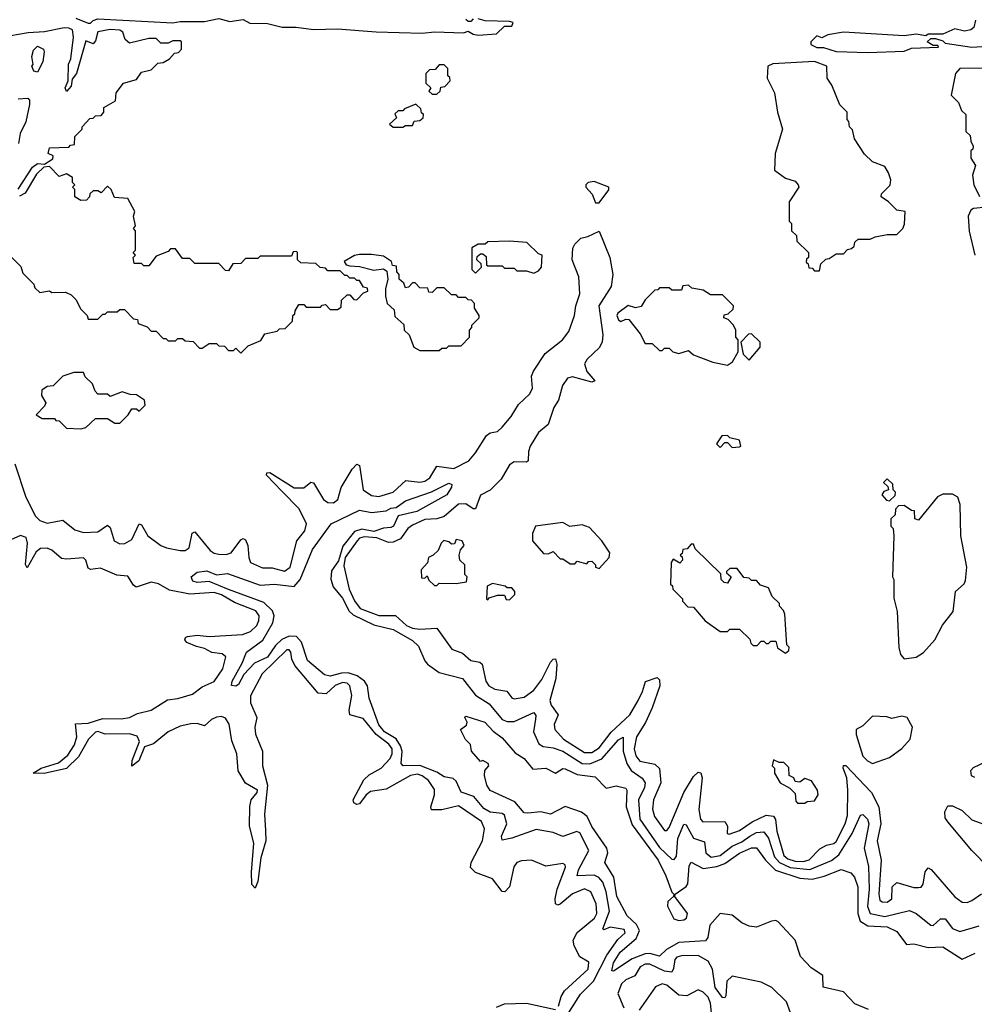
# Model space of a CAD drawing. Extents: x 2472589 to 2662339, y 701009 to 849030.
# Tile 400 of 406: x 2648752 to 2652695, y 760920 to 764987. Entities that reach past the tile are written whole.
import ezdxf

# ---------------------------------------------------------------- set-up
doc = ezdxf.new("R2010")
doc.units = 0

msp = doc.modelspace()

# ---------------------------------------------------------------- linework, layer by layer
at = {"layer": '0CON05XD'}
for points in [[(2648983.8, 764993.8), (2649035, 764972.5), (2649045, 764972.5), (2649055.8, 764984.2), (2649075, 764990), (2649385, 764974.3), (2649415, 764980), (2649515, 764980), (2649575, 764992.5), (2649619.3, 764979.3), (2649675, 764987.5), (2649702.5, 764972.5), (2649775, 764971.2), (2649836.4, 764956.4), (2649893.9, 764956.1), (2649965, 764946.2), (2650065, 764950), (2650225, 764936.7), (2650415, 764931.4), (2650465, 764936.7), (2650585, 764933.3), (2650605, 764940), (2650625, 764927.5), (2650645, 764923.8), (2650721.7, 764928.3), (2650755, 764960), (2650785, 764960), (2650790, 764975), (2650775, 764980), (2650675, 764982.5), (2650645, 764990)], [(2650625, 764990), (2650615, 764980), (2650605, 764980), (2650595, 764987.5)], [(2652700, 764985), (2652692.5, 764955), (2652680, 764945), (2652655, 764940), (2652615, 764950), (2652565, 764927.5), (2652505, 764926.7), (2652495, 764920), (2652455, 764927.5), (2652405, 764920), (2652155, 764936.2), (2652090, 764925), (2652065, 764912.5), (2652045, 764920), (2652020, 764895), (2652020, 764885), (2652045, 764872.5), (2652071.7, 764871.7), (2652125, 764856.2), (2652255, 764851.9), (2652405, 764857.5), (2652435, 764870), (2652547, 764873), (2652545, 764880), (2652525, 764880), (2652500, 764895), (2652515, 764910), (2652535, 764910), (2652565, 764900), (2652575, 764890), (2652685, 764873.3), (2652726.1, 764876.1)], [(2648745, 764287.5), (2648805, 764377.5), (2648825, 764392.5), (2648855, 764390), (2648888.3, 764411.7), (2648890, 764425), (2648870, 764435), (2648875, 764457.5), (2648955, 764460), (2648961.7, 764468.3), (2648978.3, 764471.7), (2648980, 764505), (2649010, 764535), (2649010, 764545), (2649041.7, 764578.3), (2649055, 764580), (2649065, 764590), (2649088.3, 764591.7), (2649100, 764605), (2649100, 764625), (2649148.3, 764651.7), (2649150, 764685), (2649180, 764725), (2649235, 764740), (2649255, 764770), (2649295, 764780), (2649323, 764807), (2649345, 764810), (2649370, 764825), (2649391.7, 764848.3), (2649408.3, 764851.7), (2649420, 764865), (2649420, 764895), (2649415, 764900), (2649385, 764900), (2649365, 764890), (2649335, 764890), (2649315, 764910), (2649285, 764910), (2649205, 764890), (2649187.5, 764905), (2649177.5, 764935), (2649165, 764943.3), (2649125, 764946), (2649075, 764937.5), (2649065, 764900), (2649055, 764887.5), (2649025, 764900), (2648986.2, 764765), (2648968.3, 764741.7), (2648965, 764712.5), (2648945, 764690), (2648940, 764705), (2648952.5, 764735), (2648953, 764803), (2648962.5, 764825), (2648974, 764915), (2648970, 764945), (2648955, 764952), (2648935, 764953.8), (2648855, 764936.7), (2648787, 764933), (2648675, 764913.8)], [(2648825, 764770), (2648810, 764775), (2648802.5, 764795), (2648807.5, 764802.5), (2648802.5, 764835), (2648808.3, 764861.7), (2648825, 764877.5), (2648850, 764865), (2648852.5, 764855), (2648847, 764813), (2648825, 764770)], [(2652055, 763950), (2652061.7, 763978.3), (2652081.7, 763998.3), (2652095, 764000), (2652125, 764020), (2652155, 764020), (2652171.7, 764038.3), (2652188.3, 764041.7), (2652198.3, 764051.7), (2652201.7, 764068.3), (2652215, 764080), (2652265, 764080), (2652285, 764090), (2652335, 764100), (2652375, 764100), (2652400, 764125), (2652407, 764143), (2652410, 764195), (2652375, 764200), (2652340, 764235), (2652310, 764255), (2652311.7, 764268.3), (2652347, 764303), (2652350, 764325), (2652340, 764355), (2652325, 764380), (2652275, 764400), (2652241.7, 764431.7), (2652200, 764495), (2652191.7, 764531.7), (2652180, 764545), (2652177, 764567), (2652170, 764575), (2652170, 764605), (2652140, 764635), (2652107, 764717), (2652087.5, 764745), (2652086.2, 764795), (2652035, 764814), (2651862.5, 764805), (2651842.5, 764795), (2651840, 764745), (2651870, 764685), (2651882.5, 764605), (2651902.5, 764535), (2651872.5, 764435), (2651870, 764365), (2651915, 764332.5), (2651955, 764320), (2651967.5, 764305), (2651970, 764295), (2651930, 764235), (2651930, 764155), (2651940, 764145), (2651940, 764115), (2651960, 764095), (2651961.7, 764071.7), (2652010, 764025), (2652010, 764005), (2652001.7, 763998.3), (2652000, 763985), (2652008.3, 763978.3), (2652011.7, 763961.7), (2652025, 763960), (2652035, 763950), (2652055, 763950)], [(2650475, 764680), (2650488.3, 764691.7), (2650491.7, 764708.3), (2650508.3, 764711.7), (2650530, 764735), (2650528.3, 764748.3), (2650520, 764755), (2650520, 764785), (2650505, 764800), (2650485, 764800), (2650468.3, 764781.7), (2650445, 764780), (2650430, 764765), (2650430, 764725), (2650450, 764705), (2650441.7, 764691.7), (2650455, 764680), (2650475, 764680)], [(2652735, 764787.3), (2652635, 764785.5), (2652617.5, 764765), (2652600, 764675), (2652630, 764645), (2652641.7, 764611.7), (2652660, 764595), (2652660, 764525), (2652678.3, 764508.3), (2652680, 764485), (2652690, 764465), (2652688.3, 764451.7), (2652680, 764445), (2652680, 764415), (2652700, 764385), (2652687.5, 764345), (2652692.5, 764305), (2652717, 764257)], [(2648745, 764660), (2648785, 764662.5), (2648792.5, 764655), (2648793, 764637), (2648776.7, 764565), (2648753.6, 764516.4), (2648746.7, 764475)], [(2650335, 764542.5), (2650345, 764550), (2650375, 764550), (2650381.7, 764568.3), (2650405, 764570), (2650418.3, 764581.7), (2650420, 764595), (2650411.7, 764601.7), (2650408.3, 764618.3), (2650388.3, 764638.3), (2650341.7, 764618.3), (2650335, 764610), (2650315, 764610), (2650301.7, 764598.3), (2650308.3, 764581.7), (2650280, 764555), (2650295, 764542.5), (2650335, 764542.5)], [(2648720, 764005), (2648757, 763967), (2648765, 763940), (2648810, 763895), (2648815, 763880), (2648835, 763860), (2648875, 763867.5), (2648885, 763860), (2648941.7, 763861.7), (2648965, 763850), (2648985, 763830), (2649003, 763793), (2649030, 763765), (2649035, 763750), (2649075, 763750), (2649095, 763770), (2649105, 763770), (2649115, 763780), (2649155, 763780), (2649165, 763790), (2649185, 763790), (2649221.7, 763751.7), (2649238.3, 763748.3), (2649241.7, 763731.7), (2649278.3, 763718.3), (2649295, 763700), (2649315, 763700), (2649345, 763670), (2649355, 763670), (2649365, 763660), (2649395, 763660), (2649405, 763670), (2649425, 763670), (2649435, 763660), (2649468.3, 763658.3), (2649495, 763630), (2649505, 763630), (2649535, 763650), (2649565, 763650), (2649575, 763640), (2649598.3, 763638.3), (2649615, 763620), (2649635, 763620), (2649645, 763630), (2649665, 763610), (2649695, 763640), (2649748.3, 763661.7), (2649765, 763690), (2649815, 763700), (2649825, 763710), (2649848.3, 763711.7), (2649878.3, 763741.7), (2649880, 763765), (2649888.3, 763771.7), (2649890, 763785), (2649905, 763810), (2649925, 763810), (2649935, 763800), (2649995, 763800), (2650001.7, 763808.3), (2650015, 763810), (2650035, 763790), (2650065, 763790), (2650080, 763800), (2650081.7, 763828.3), (2650105, 763850), (2650115, 763850), (2650131.7, 763831.7), (2650145, 763830), (2650171.7, 763858.3), (2650190, 763865), (2650188.3, 763878.3), (2650171.7, 763881.7), (2650155, 763910), (2650145, 763910), (2650135, 763920), (2650115, 763920), (2650105, 763930), (2650095, 763930), (2650075, 763950), (2650025, 763950), (2650015, 763960), (2649993, 763963), (2649975, 763980), (2649913, 763983), (2649900, 763995), (2649900, 764025), (2649895, 764030), (2649881.7, 764028.3), (2649875, 764010), (2649745, 764010), (2649735, 764000), (2649685, 764000), (2649665, 763980), (2649631.7, 763978.3), (2649615, 763950), (2649601.7, 763951.7), (2649575, 763980), (2649475, 763980), (2649455, 764000), (2649425, 764000), (2649395, 764040), (2649375, 764040), (2649365, 764030), (2649315, 764010), (2649285, 763970), (2649265, 763970), (2649255, 763980), (2649225, 763980), (2649220, 764005), (2649230, 764015), (2649220, 764025), (2649230, 764035), (2649230, 764115), (2649222.5, 764125), (2649230, 764135), (2649222.5, 764175), (2649227.5, 764195), (2649198.3, 764248.3), (2649143, 764253), (2649130, 764285), (2649115, 764300), (2649088.3, 764271.7), (2649075, 764280), (2649055, 764280), (2649041.7, 764268.3), (2649040, 764255), (2649028.3, 764241.7), (2649005, 764240), (2648980, 764255), (2648980, 764285), (2648970, 764295), (2648980, 764305), (2648970, 764315), (2648970, 764335), (2648945, 764350), (2648915, 764340), (2648875, 764380), (2648851.7, 764378.3), (2648820.7, 764349.3), (2648775, 764270), (2648751.7, 764258.3)], [(2651130, 764230), (2651145, 764231.2), (2651185, 764283.8), (2651185.7, 764295.7), (2651125, 764318.8), (2651100, 764315), (2651090, 764305), (2651090, 764295), (2651117, 764267), (2651130, 764230)], [(2652745, 764213.3), (2652692.3, 764207.7), (2652680, 764200), (2652670, 764175), (2652673.6, 764113.6), (2652697.5, 764015)], [(2648732, 763152), (2648777.2, 763015), (2648816.9, 762936.9), (2648835, 762918.7), (2648865, 762906.7), (2648929.6, 762919.6), (2648979.9, 762879.9), (2649015, 762868.4), (2649075, 762871.2), (2649115, 762899.2), (2649125, 762888.8), (2649142.5, 762835), (2649165, 762821.6), (2649186.6, 762823.4), (2649215, 762840), (2649245, 762904), (2649255, 762900), (2649281.8, 762855), (2649335, 762815.3), (2649358, 762805), (2649415, 762794.6), (2649435.4, 762794.6), (2649451.4, 762805), (2649463.8, 762866.2), (2649475, 762872), (2649538.2, 762795), (2649555, 762783.3), (2649575, 762779.1), (2649605, 762777.8), (2649624.7, 762785.3), (2649665, 762838.8), (2649675, 762844), (2649685, 762838.8), (2649694.5, 762815), (2649697.7, 762765), (2649705.6, 762745), (2649755, 762722.5), (2649795, 762722.7), (2649845, 762709.2), (2649868.5, 762725), (2649897.3, 762835), (2649930, 762875), (2649937.1, 762905), (2649906.7, 762966.7), (2649835, 763040), (2649772, 763105), (2649772.5, 763115), (2649785, 763117.1), (2649885, 763053.1), (2649925, 763052.9), (2649955, 763076), (2649965, 763074), (2650007.1, 763005), (2650025, 762992.2), (2650048.7, 762991.3), (2650065.8, 763005), (2650079.6, 763055), (2650125, 763130), (2650145, 763151.2), (2650155.6, 763145.6), (2650170, 763045), (2650205, 763021.1), (2650235, 763018), (2650295, 763035.6), (2650346.4, 763083.6), (2650405, 763076.8), (2650425, 763080.8), (2650446, 763095), (2650475, 763142.9), (2650545, 763133.6), (2650607.2, 763165), (2650635, 763197.7), (2650680.5, 763269.5), (2650695, 763280.4), (2650725, 763286.2), (2650745, 763303.8), (2650782.6, 763347.4), (2650812.9, 763397), (2650859.1, 763440.9), (2650870, 763465), (2650866.1, 763515), (2650873.8, 763535), (2650922.4, 763607.6), (2650994.6, 763665), (2651020.7, 763699.3), (2651043.6, 763765), (2651048.5, 763805), (2651065.5, 763855), (2651061.1, 763925), (2651033.6, 763995), (2651037.3, 764042.7), (2651045, 764060), (2651070, 764085), (2651098.8, 764091.2), (2651145, 764113.3), (2651190, 764005), (2651201.5, 763935), (2651195.5, 763885), (2651143.6, 763805), (2651161.1, 763685), (2651158, 763655), (2651145, 763631.1), (2651096, 763585), (2651084.7, 763565), (2651094.1, 763534.1), (2651127.5, 763495), (2651115, 763490), (2651035, 763511.8), (2651015, 763506.9), (2650993.5, 763476.5), (2650976.8, 763415), (2650958.3, 763385), (2650934.6, 763315), (2650895, 763282.4), (2650860.4, 763225), (2650852.9, 763202.9), (2650852, 763165), (2650845, 763159.2), (2650795, 763160), (2650775, 763148.2), (2650741.1, 763088.9), (2650695.8, 763044.2), (2650655, 763023.5), (2650635, 762966.7), (2650625, 762967.1), (2650595, 762986.7), (2650565, 762985.2), (2650505.4, 762934.6), (2650475, 762925.6), (2650425, 762922.6), (2650375, 762899.3), (2650355, 762884.7), (2650325, 762842.5), (2650295, 762828.8), (2650275, 762827.4), (2650227.3, 762847.3), (2650175, 762851), (2650155.3, 762845), (2650145.9, 762835), (2650096.6, 762765), (2650091.2, 762731.2), (2650112.9, 762635), (2650135, 762586.9), (2650158.5, 762555), (2650235, 762525.9), (2650304.6, 762525.4), (2650349.2, 762485), (2650375, 762473.8), (2650405, 762469.2), (2650475, 762472.9), (2650536.5, 762386.5), (2650580.6, 762370.6), (2650615, 762340.6), (2650653.2, 762333.2), (2650662.5, 762325), (2650676.7, 762255), (2650689.2, 762235), (2650715, 762222.1), (2650763.5, 762213.5), (2650785, 762186.2), (2650795, 762182), (2650835, 762188.2), (2650875, 762217.5), (2650909, 762261), (2650945, 762333.8), (2650955, 762346), (2650965, 762346.7), (2650970, 762325), (2650966.9, 762265), (2650941.8, 762175), (2650947.3, 762155), (2650975.6, 762115), (2650959.5, 762075), (2650962.5, 762055), (2650998.2, 762015), (2651085, 761960.3), (2651115, 761959.5), (2651145, 761979.7), (2651195.4, 762044.6), (2651272.1, 762115), (2651306.5, 762175), (2651325, 762211.4), (2651336.4, 762253.6), (2651385, 762270), (2651395, 762260), (2651396.2, 762235), (2651364.1, 762145), (2651336.6, 762083.4), (2651299.4, 762025), (2651289.5, 761975), (2651296.4, 761946.4), (2651314, 761924), (2651375, 761911.2), (2651394, 761894), (2651400, 761835), (2651369.2, 761765), (2651365.4, 761725.4), (2651374.5, 761695), (2651415, 761638), (2651425, 761638), (2651435, 761650), (2651495.3, 761795), (2651535, 761860.6), (2651555, 761879.4), (2651565.4, 761875.5), (2651570.9, 761855), (2651557.1, 761725), (2651564.7, 761685), (2651574.1, 761674.1), (2651665, 761675.6), (2651676, 761655), (2651673.8, 761625), (2651682.7, 761622.7), (2651725, 761637.1), (2651777, 761673), (2651835, 761701.4), (2651865, 761696.9), (2651873.9, 761683.9), (2651880, 761635), (2651908.6, 761535), (2651925, 761520.4), (2651955, 761510.5), (2651989.7, 761510.3), (2652013, 761517), (2652057.4, 761562.6), (2652085, 761577.1), (2652115, 761583.5), (2652125, 761592.5), (2652162.2, 761665), (2652170.6, 761699.4), (2652172.8, 761805), (2652168.5, 761855), (2652152.7, 761895), (2652155, 761905.8), (2652165, 761906.7), (2652270.8, 761795), (2652301.1, 761735), (2652308.7, 761665), (2652294, 761595), (2652310, 761515), (2652300, 761375), (2652305, 761350), (2652315, 761342.5), (2652335, 761341.8), (2652354.2, 761355), (2652355.8, 761405), (2652375, 761422.5), (2652445, 761402.2), (2652465, 761402), (2652475.8, 761404.2), (2652484.2, 761415.8), (2652492.7, 761467.3), (2652505, 761483.3), (2652517, 761477), (2652615, 761364.2), (2652645, 761341.4), (2652665, 761340.8), (2652685, 761349.2), (2652725, 761375.8)], [(2650875, 763940), (2650895, 763950), (2650907.5, 763965), (2650910, 764015), (2650895, 764020), (2650847, 764067), (2650775, 764072.5), (2650685, 764070), (2650675, 764060), (2650645, 764060), (2650620, 764045), (2650620, 763955), (2650635, 763940), (2650660, 763965), (2650658.3, 763978.3), (2650640, 763995), (2650641.7, 764008.3), (2650655, 764020), (2650665, 764020), (2650678.3, 764008.3), (2650680, 763975), (2650685, 763970), (2650745, 763970), (2650755, 763960), (2650795, 763960), (2650805, 763950), (2650845, 763950), (2650875, 763940)], [(2650485, 763620), (2650495, 763630), (2650515, 763630), (2650525, 763640), (2650575, 763640), (2650610, 763675), (2650610, 763705), (2650620, 763715), (2650620, 763725), (2650650, 763755), (2650650, 763765), (2650630, 763795), (2650630, 763815), (2650618.3, 763828.3), (2650605, 763830), (2650595, 763840), (2650565, 763840), (2650555, 763850), (2650535, 763850), (2650505, 763880), (2650475, 763880), (2650455, 763860), (2650441.7, 763861.7), (2650438.3, 763878.3), (2650405, 763880), (2650385, 763900), (2650375, 763900), (2650358.3, 763881.7), (2650345, 763880), (2650338.3, 763898.3), (2650320, 763915), (2650320, 763935), (2650310, 763945), (2650308.3, 763968.3), (2650291.7, 763971.7), (2650288.3, 763988.3), (2650255, 764010), (2650205, 764017.5), (2650155, 764016.7), (2650135, 764012.5), (2650091.7, 763988.3), (2650100, 763975), (2650115, 763970), (2650155, 763967.5), (2650215, 763952.5), (2650255, 763957.5), (2650268.3, 763948.3), (2650272.5, 763915), (2650262.5, 763875), (2650262.5, 763845), (2650270, 763815), (2650298.3, 763788.3), (2650301.7, 763761.7), (2650338.3, 763728.3), (2650340, 763705), (2650360, 763685), (2650380, 763635), (2650405, 763620), (2650485, 763620)], [(2651675, 763560), (2651696.4, 763573.6), (2651720, 763615), (2651720, 763665), (2651710, 763675), (2651710, 763705), (2651700, 763725), (2651678.3, 763748.3), (2651660, 763755), (2651661.7, 763768.3), (2651678.3, 763771.7), (2651698.3, 763791.7), (2651700, 763805), (2651655, 763850), (2651605, 763850), (2651575, 763870), (2651528.3, 763878.3), (2651515, 763890), (2651491.7, 763888.3), (2651485, 763870), (2651445, 763870), (2651435, 763880), (2651395, 763880), (2651388.3, 763871.7), (2651375, 763870), (2651335, 763830), (2651318.3, 763801.7), (2651295, 763797.5), (2651265, 763806.7), (2651222, 763775), (2651218.8, 763765), (2651225, 763747.5), (2651235, 763740), (2651255, 763750), (2651268.3, 763748.3), (2651315, 763690), (2651335, 763650), (2651365, 763650), (2651395, 763620), (2651405, 763620), (2651415, 763630), (2651435, 763630), (2651450, 763615), (2651475, 763607.5), (2651515, 763620), (2651535, 763602.5), (2651615, 763572.5), (2651675, 763560)], [(2651765, 763580), (2651810, 763635), (2651810, 763655), (2651775, 763690), (2651761.7, 763688.3), (2651730, 763655), (2651740, 763605), (2651765, 763580)], [(2649005, 763297.5), (2649025, 763302.5), (2649065, 763340), (2649115, 763340), (2649145, 763320), (2649165, 763320), (2649200, 763355), (2649215, 763380), (2649235, 763380), (2649245, 763370), (2649270, 763395), (2649267.5, 763415), (2649235, 763437.5), (2649208.3, 763438.3), (2649175, 763450), (2649125, 763430), (2649115, 763440), (2649075, 763440), (2649063, 763453), (2649053, 763483), (2649021.7, 763511.7), (2649015, 763530), (2648975, 763530), (2648930, 763515), (2648890, 763475), (2648865, 763472.5), (2648843.9, 763456.1), (2648842.5, 763435), (2648860, 763405), (2648855, 763390), (2648820, 763355), (2648845, 763340), (2648895, 763340), (2648901.7, 763331.7), (2648915, 763330), (2648945, 763300), (2649005, 763297.5)], [(2651695, 763220), (2651725, 763222.5), (2651730, 763225), (2651725, 763250), (2651685, 763260), (2651675, 763270), (2651651.7, 763268.3), (2651630, 763235), (2651645, 763220), (2651665, 763240), (2651675, 763240), (2651695, 763220)], [(2651005.9, 760864.1), (2651068.5, 760961.5), (2651122.2, 761015), (2651177.4, 761122.6), (2651222.6, 761187.4), (2651252.2, 761215), (2651248.8, 761228.8), (2651190.9, 761239.1), (2651165, 761227.5), (2651161.2, 761231.2), (2651187.7, 761305), (2651174.2, 761385), (2651160, 761425), (2651144.2, 761444.2), (2651125, 761453.9), (2651055, 761450), (2651060.7, 761475), (2651103.3, 761555), (2651065, 761628), (2651053.8, 761633.8), (2650995, 761612.9), (2650955, 761630), (2650885, 761642.5), (2650785, 761606), (2650745, 761598), (2650741.5, 761615), (2650764, 761666), (2650755, 761700.9), (2650745, 761707.6), (2650695, 761713.1), (2650668.5, 761728.5), (2650627.8, 761777.8), (2650575, 761795.6), (2650555, 761841.4), (2650542.3, 761852.3), (2650505, 761859.2), (2650475, 761878.5), (2650405, 761906.7), (2650335.4, 761905.4), (2650328.2, 761915), (2650332.2, 761965), (2650325, 761988.2), (2650306.8, 762016.8), (2650258.7, 762045), (2650235, 762074.5), (2650195.4, 762185), (2650188.9, 762235), (2650176.2, 762255), (2650146.2, 762276.2), (2650109, 762289), (2650081.8, 762288.2), (2650035, 762274.7), (2650011.1, 762281), (2649940.4, 762340.5), (2649915.9, 762415.9), (2649895, 762439.5), (2649865, 762440.3), (2649835, 762426.2), (2649808.4, 762401.6), (2649775, 762354.2), (2649721.5, 762328.5), (2649677.4, 762282.6), (2649655, 762241.2), (2649645, 762233.8), (2649627, 762237), (2649630, 762255), (2649670.9, 762329.1), (2649688.6, 762375), (2649756.2, 762423.8), (2649797.1, 762495), (2649802.8, 762525), (2649795.7, 762545.7), (2649760.1, 762580.1), (2649615, 762633.3), (2649535, 762666.5), (2649485, 762662.1), (2649467.5, 762667.5), (2649460, 762685), (2649485.5, 762704.4), (2649525, 762710), (2649564.5, 762694.5), (2649609.7, 762699.7), (2649745, 762651.3), (2649804.6, 762655.4), (2649885, 762645.4), (2649910.3, 762675), (2649960.8, 762799.2), (2650038, 762905), (2650155, 762960.5), (2650205, 762951.9), (2650265, 762957.8), (2650285, 762969.2), (2650307.3, 762972.7), (2650345, 762999.7), (2650452.7, 763037.3), (2650525, 763071.9), (2650536.5, 763066.5), (2650535.9, 763055.9), (2650516.2, 763023.8), (2650392.5, 762955), (2650315, 762937.5), (2650295.8, 762895), (2650285, 762890), (2650255, 762887.1), (2650215, 762873.1), (2650165, 762882.7), (2650135, 762873.4), (2650087.1, 762812.8), (2650068.9, 762751.1), (2650039.8, 762710.2), (2650036.5, 762676.5), (2650046.9, 762645), (2650085, 762596.9), (2650113.4, 762543.4), (2650128.7, 762528.7), (2650215, 762487.1), (2650295, 762467.6), (2650375, 762422.8), (2650398.9, 762398.9), (2650425, 762338.6), (2650436.4, 762325), (2650485, 762291.1), (2650580.6, 762265), (2650635, 762197.3), (2650691.5, 762161.5), (2650745, 762096.6), (2650765, 762087.5), (2650795, 762088.2), (2650875, 762125.7), (2650883.4, 762113.4), (2650882.6, 762097.4), (2650874.1, 762045), (2650896, 761996), (2650914.6, 761984.6), (2650955, 761979.7), (2650995, 761965.8), (2651075, 761914.4), (2651106.3, 761913.7), (2651155.8, 761934.2), (2651225, 762012.7), (2651245, 762024), (2651244.7, 761965), (2651259.5, 761915), (2651277.5, 761885), (2651323.7, 761853.7), (2651335.3, 761835), (2651333, 761815), (2651308.4, 761765), (2651314, 761685), (2651395, 761567.6), (2651445, 761520), (2651455, 761518.6), (2651465, 761531.2), (2651470.4, 761605), (2651495, 761664), (2651505, 761661.2), (2651535, 761606.4), (2651580.9, 761590.9), (2651586.1, 761545), (2651607.6, 761527.6), (2651645, 761534.8), (2651695, 761573), (2651735, 761591.3), (2651767.5, 761615)], [(2652345, 763000), (2652368.3, 763021.7), (2652370, 763035), (2652360, 763045), (2652358.3, 763068.3), (2652335, 763090), (2652320, 763075), (2652338.3, 763058.3), (2652340, 763045), (2652321.7, 763038.3), (2652312.5, 763025), (2652331.7, 763001.7), (2652345, 763000)], [(2652405, 762347.5), (2652455, 762353.3), (2652485, 762372.5), (2652532.5, 762425), (2652563.9, 762486.1), (2652607, 762543), (2652617.5, 762625), (2652653, 762657), (2652659.3, 762670.7), (2652664, 762725), (2652640, 762855), (2652636.2, 762985), (2652627.5, 763015), (2652605, 763027.5), (2652565, 763027.5), (2652543.6, 763016.4), (2652465, 762920), (2652450, 762925), (2652448.3, 762958.3), (2652435, 762960), (2652405, 762980), (2652381.7, 762978.3), (2652370, 762965), (2652368.3, 762941.7), (2652350, 762925), (2652350, 762895), (2652360, 762885), (2652362.5, 762855), (2652357.5, 762685), (2652362.5, 762675), (2652363, 762597), (2652377, 762543), (2652383.6, 762393.6), (2652390, 762365), (2652405, 762347.5)], [(2651145, 762720), (2651186.7, 762765), (2651190, 762785), (2651156.7, 762835), (2651105, 762890), (2651075, 762900), (2651023.6, 762893.6), (2650995, 762910), (2650882.5, 762895), (2650870, 762865), (2650870, 762835), (2650915, 762782.5), (2650935, 762780), (2650955, 762790), (2650985, 762760), (2650995, 762760), (2651025, 762740), (2651045, 762740), (2651055, 762750), (2651095, 762740), (2651101.7, 762748.3), (2651115, 762750), (2651130, 762735), (2651130, 762725), (2651145, 762720)], [(2651006.6, 761486.6), (2651005, 761496.2), (2650995, 761500.8), (2650925, 761490), (2650865.7, 761515.7), (2650825, 761513.1), (2650805, 761505.6), (2650792.5, 761487.5), (2650774.5, 761405), (2650756, 761385), (2650745, 761386), (2650705, 761438.8), (2650635, 761464.6), (2650614.6, 761485), (2650616.2, 761505), (2650663.5, 761595), (2650671.9, 761645), (2650659.6, 761675), (2650565, 761739.7), (2650495, 761723.8), (2650453.1, 761723.1), (2650450, 761735), (2650465.4, 761785), (2650465, 761806.7), (2650440, 761845), (2650415, 761864.1), (2650395, 761870.5), (2650365.6, 761865), (2650265, 761809.1), (2650200.7, 761799.3), (2650182.5, 761785), (2650155, 761748), (2650145, 761745.8), (2650132.4, 761752.4), (2650130, 761765), (2650172.8, 761847.2), (2650195, 761867.5), (2650245, 761895.9), (2650282, 761935), (2650290.2, 761955), (2650289.8, 761975), (2650276.6, 761995), (2650224, 762034), (2650170.4, 762100.4), (2650115.9, 762115.9), (2650112.5, 762135), (2650123.3, 762195), (2650116, 762236), (2650105, 762246.5), (2650085, 762249.7), (2650055, 762236.3), (2650017.4, 762202.6), (2649985.2, 762205.2), (2649888.7, 762318.7), (2649876.4, 762345), (2649872.5, 762375), (2649865, 762384), (2649855, 762384.3), (2649753.4, 762285), (2649704.7, 762194.7), (2649705.9, 762165), (2649730.8, 762105), (2649723.5, 762065), (2649726.3, 762036.3), (2649754.7, 761965), (2649754.8, 761904.8), (2649775.9, 761825), (2649762.9, 761705), (2649767.6, 761637.6), (2649768.9, 761595), (2649747.5, 761525), (2649735, 761427.5), (2649725, 761400), (2649711.1, 761415), (2649708.9, 761465), (2649719.4, 761585), (2649701.2, 761655), (2649703, 761736.9), (2649708, 761765), (2649732.9, 761795), (2649734.2, 761805), (2649685, 761833.6), (2649654.8, 761884.8), (2649648.8, 761955), (2649628.3, 762008.3), (2649617, 762077), (2649601.7, 762101.7), (2649585, 762108.2), (2649565, 762106.4), (2649543.5, 762096.5), (2649515, 762070.6), (2649485, 762079.6), (2649458.6, 762078.6), (2649415, 762068.2), (2649365.5, 762045.6), (2649305, 761995.5), (2649267, 761983), (2649244, 761925), (2649215, 761903.3), (2649216.4, 761926.4), (2649246.5, 762005), (2649237.4, 762027.4), (2649205, 762036.7), (2649105.2, 762035.2), (2649075, 762046.7), (2649065, 762044.6), (2649035.4, 762015), (2648995, 761941.5), (2648945.9, 761894.1), (2648852.9, 761872.9), (2648807.5, 761875), (2648841.2, 761895), (2648912.2, 761917.8), (2648950.9, 761949.1), (2648978, 761992), (2648988.4, 762025), (2648982.2, 762077.8), (2649035, 762081.8), (2649095, 762100.8), (2649171.4, 762098.5), (2649205, 762103.9), (2649238.7, 762121.3), (2649295, 762134.6), (2649361.9, 762178.1), (2649405, 762183.4), (2649465, 762201.3), (2649505, 762231.2), (2649555, 762252.9), (2649590.4, 762305), (2649603.1, 762355), (2649587.6, 762367.6), (2649545, 762373.1), (2649515, 762389.5), (2649482.5, 762397.5), (2649442, 762415), (2649433.8, 762425), (2649436.7, 762435), (2649445, 762438.6), (2649485, 762444.4), (2649535, 762439.6), (2649672.1, 762447.9), (2649705, 762460), (2649730.9, 762485), (2649740, 762505), (2649740.8, 762525), (2649727.3, 762545), (2649639.3, 762579.3), (2649585, 762611.7), (2649555, 762621.6), (2649455, 762613.5), (2649370.5, 762630.5), (2649325, 762656.5), (2649295, 762663.8), (2649233.6, 762643.6), (2649221.3, 762651.3), (2649198.8, 762688.8), (2649152.8, 762692.8), (2649085, 762720.8), (2649045, 762715.5), (2649035, 762720.8), (2649024.7, 762754.7), (2649015, 762764.6), (2648945, 762758.1), (2648925, 762761.4), (2648885.2, 762795.2), (2648865, 762803.8), (2648838, 762802), (2648820.5, 762789.5), (2648783.3, 762723.3), (2648776.4, 762736.4), (2648784.6, 762825), (2648778.1, 762848.1), (2648755, 762856), (2648715, 762838.9)], [(2650475, 762650), (2650485, 762660), (2650555, 762657.5), (2650597.5, 762665), (2650600, 762685), (2650590, 762695), (2650590, 762735), (2650570, 762755), (2650567.5, 762775), (2650572.5, 762797.5), (2650587.5, 762815), (2650580, 762835), (2650555, 762840), (2650548.3, 762821.7), (2650535, 762820), (2650525, 762830), (2650503.9, 762836.1), (2650492.5, 762825), (2650480, 762795), (2650460, 762775), (2650440, 762765), (2650437, 762743), (2650410, 762715), (2650411.7, 762681.7), (2650425, 762680), (2650435, 762690), (2650441.7, 762671.7), (2650465, 762650), (2650475, 762650)], [(2651915, 762370), (2651928.3, 762381.7), (2651930, 762395), (2651920, 762405), (2651911.7, 762531.7), (2651907, 762547), (2651890, 762565), (2651890, 762575), (2651860, 762605), (2651845, 762640), (2651811.7, 762651.7), (2651795, 762670), (2651775, 762670), (2651765, 762680), (2651743, 762683), (2651715, 762720), (2651685, 762720), (2651671.7, 762708.3), (2651671.7, 762701.7), (2651690, 762685), (2651675, 762660), (2651661.7, 762661.7), (2651650, 762675), (2651648.3, 762698.3), (2651541.7, 762801.7), (2651535, 762820), (2651525, 762820), (2651508.3, 762801.7), (2651491.7, 762798.3), (2651488.3, 762781.7), (2651480, 762775), (2651488.3, 762768.3), (2651490, 762755), (2651478.3, 762741.7), (2651451.7, 762758.3), (2651442.5, 762745), (2651440, 762655), (2651448.3, 762648.3), (2651450, 762635), (2651490, 762595), (2651490, 762585), (2651511.7, 762561.7), (2651535, 762560), (2651583.3, 762503.3), (2651645, 762460), (2651675, 762460), (2651685, 762470), (2651725, 762470), (2651768.3, 762428.3), (2651771.7, 762411.7), (2651781.7, 762401.7), (2651798.3, 762401.7), (2651815, 762420), (2651825, 762420), (2651835, 762410), (2651845, 762410), (2651855, 762420), (2651875, 762420), (2651881.7, 762391.7), (2651915, 762370)], [(2650775, 762590), (2650797.5, 762612.5), (2650797.5, 762625), (2650785, 762640), (2650765, 762640), (2650757, 762647), (2650705, 762657.5), (2650683, 762647), (2650680, 762595), (2650685, 762590), (2650691.7, 762598.3), (2650725, 762610), (2650755, 762610), (2650761.7, 762591.7), (2650775, 762590)], [(2652258.4, 760898.4), (2652201.7, 760921.7), (2652155, 760971.4), (2652070.7, 760990.7), (2652069.1, 761039.1), (2652021.1, 761071.1), (2651977, 761117), (2651954.4, 761185), (2651885, 761260.5), (2651875, 761265.4), (2651857, 761263), (2651795, 761238), (2651765, 761242.5), (2651735, 761256.9), (2651695, 761288.5), (2651645, 761294.6), (2651602.6, 761247.4), (2651593.9, 761196.1), (2651585, 761181.5), (2651475, 761175.3), (2651423.3, 761146.7), (2651395, 761118.2), (2651355, 761130.3), (2651335, 761128.1), (2651282.2, 761107.8), (2651205, 761056.2), (2651198.3, 761058.3), (2651205, 761090.8), (2651232.7, 761135), (2651298.1, 761191.9), (2651311.4, 761225), (2651299.4, 761249.4), (2651261.5, 761285), (2651218.2, 761365), (2651206.3, 761445), (2651169.1, 761505), (2651181.3, 761545), (2651176.9, 761565), (2651114.8, 761654.8), (2651096, 761696), (2651073.1, 761713.1), (2651005, 761737.5), (2650945, 761705.7), (2650904.3, 761714.3), (2650851.2, 761708.8), (2650835, 761710.8), (2650796.7, 761756.7), (2650695, 761803.3), (2650682, 761825), (2650671.2, 761865), (2650673.3, 761885), (2650690, 761905), (2650687.5, 761915), (2650665, 761927.5), (2650655, 761922.5), (2650617.5, 761965), (2650613.3, 761993.3), (2650593.9, 762013.9), (2650572.5, 762055), (2650597, 762073), (2650600, 762085), (2650590, 762105), (2650595, 762110), (2650672.5, 762085), (2650707.8, 762047.8), (2650745, 762021.2), (2650798.8, 761958.8), (2650836, 761935), (2650871.5, 761891.5), (2650925, 761895.6), (2650965, 761874), (2650995, 761893.8), (2651005, 761892), (2651055, 761869.5), (2651129.5, 761859.5), (2651175, 761813.3), (2651215, 761822.5), (2651255, 761812), (2651260, 761805), (2651256.7, 761735), (2651281.7, 761661.7), (2651389.5, 761515), (2651420.9, 761450.8), (2651445, 761383.3), (2651453.3, 761375), (2651452.5, 761365), (2651428.5, 761345), (2651428.2, 761325), (2651453.5, 761273.5), (2651475, 761266.5), (2651495, 761268.5), (2651505.6, 761275), (2651510.4, 761295), (2651457.5, 761365), (2651460, 761375), (2651505, 761406.7), (2651512.2, 761417.8), (2651517.6, 761492.4), (2651525, 761507.5), (2651575, 761480.9), (2651631.2, 761488.8), (2651665, 761501.9), (2651725, 761544.7), (2651775, 761566.6), (2651795, 761566.4), (2651832.3, 761515), (2651873.8, 761473.8), (2651975, 761441.2), (2652025, 761436.7), (2652075, 761448.7), (2652145, 761476.9), (2652185, 761463.3), (2652200.8, 761445), (2652214.5, 761405), (2652214.3, 761294.3), (2652223.7, 761263.7), (2652255, 761243.3), (2652335, 761239.5), (2652375, 761220.6), (2652415, 761167.5), (2652445, 761170), (2652505, 761154.5), (2652565, 761157.8), (2652645, 761105.6), (2652699.1, 761130.9)], [(2652275, 761914), (2652345, 761938.8), (2652395, 761976.7), (2652430, 762015), (2652440, 762065), (2652417.5, 762105), (2652395, 762110), (2652355, 762100), (2652333, 762107), (2652275, 762110), (2652235, 762070), (2652207.5, 762055), (2652207.5, 762035), (2652234, 761945), (2652253.3, 761925), (2652275, 761914)], [(2651995, 761750), (2652005, 761757.5), (2652035, 761760), (2652050, 761785), (2652047.5, 761805), (2652023, 761843), (2651995, 761852.5), (2651975, 761837.5), (2651955, 761840), (2651950, 761855), (2651930, 761865), (2651928.3, 761898.3), (2651908.3, 761918.3), (2651888.3, 761918.3), (2651865, 761930), (2651860, 761905), (2651870, 761895), (2651870, 761875), (2651893.3, 761835), (2651933, 761813), (2651955, 761790), (2651958.3, 761758.3), (2651965, 761750), (2651995, 761750)], [(2652696.7, 761856.7), (2652683.9, 761863.9), (2652680, 761885), (2652691.7, 761898.3), (2652775, 761937.8)], [(2652754.3, 761485), (2652684.6, 761554.6), (2652585, 761673.3), (2652575, 761690), (2652573.3, 761715), (2652585, 761740), (2652605, 761740), (2652645, 761720), (2652685, 761682), (2652735, 761664.2)], [(2651767.5, 761615), (2651795, 761629.2), (2651825, 761631.8), (2651845, 761605.6), (2651869.4, 761529.4), (2651889.7, 761505), (2651935, 761485.1), (2652015, 761477.1), (2652105, 761513.8), (2652135, 761536.8), (2652190.3, 761625), (2652225, 761701.2), (2652235, 761704), (2652254.5, 761685), (2652259.7, 761665), (2652240.7, 761565), (2652258.4, 761488.4), (2652260.9, 761395), (2652254.4, 761324.4), (2652264.8, 761294.8), (2652325, 761283), (2652427.2, 761307.2), (2652455, 761295.6), (2652515, 761246.9), (2652525, 761245.7), (2652555, 761273.5), (2652575, 761273.5), (2652605, 761233.1), (2652635, 761220), (2652715.4, 761244.6)], [(2650978.1, 760911.9), (2650988.6, 760951.4), (2651001.8, 760975), (2651100.5, 761065), (2651103.3, 761093.3), (2651065, 761115.7), (2651041.9, 761161.9), (2651038.7, 761185), (2651055, 761216.9), (2651125.8, 761275), (2651135.3, 761295.3), (2651133.6, 761335), (2651110.9, 761385), (2651085, 761397.3), (2651035, 761375.8), (2650985, 761332.9), (2650975, 761330), (2650965.5, 761335.5), (2650963.3, 761355), (2650971.8, 761395), (2651006.6, 761486.6)], [(2651935.4, 760885), (2651919.8, 760929.8), (2651858.7, 760988.7), (2651815, 761010.8), (2651695, 761036.2), (2651673.1, 761015), (2651668.6, 760955), (2651665, 760946.7), (2651655, 760947.5), (2651625, 760989.4), (2651612.9, 761065), (2651595, 761098), (2651555, 761121.3), (2651485, 761120.6), (2651466.9, 761115), (2651458.5, 761105), (2651452.9, 761067.1), (2651445, 761052.7), (2651415, 761057.1), (2651355, 761085.2), (2651335, 761085.7), (2651314.7, 761075), (2651292.8, 761037.2), (2651255, 761021.1), (2651238, 761005), (2651222.2, 760965), (2651246.8, 760905)], [(2651609.2, 760885), (2651605.3, 760925), (2651595, 760949.4), (2651575, 760970), (2651555, 760979.2), (2651507.5, 760955), (2651475, 760957.1), (2651425, 760998.8), (2651405, 761004.5), (2651378.2, 760991.8), (2651310.5, 760895)], [(2650721.8, 760908.2), (2650755, 760921.8), (2650845.9, 760924.1), (2650965, 760898.5)]]:
    msp.add_lwpolyline(points, dxfattribs=at)

doc.saveas('drawing.dxf')
